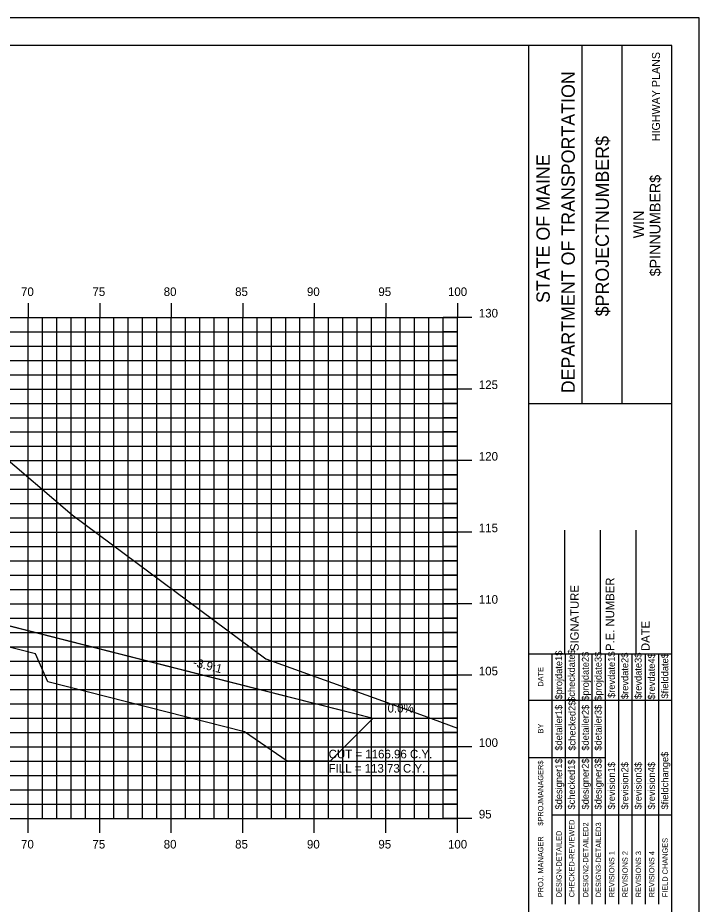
# Model space of a CAD drawing. Extents: x 850598 to 870284, y 366541 to 366651.
# Drawn here: x 855598.8 to 855646.4, y 366589.2 to 366651.2 of the extents above; entities that cross this region are included whole.
import ezdxf

# ---------------------------------------------------------------- set-up
doc = ezdxf.new("R2010")
doc.units = 0
for name, color, linetype in [('ANNOTATION', 7, 'Continuous'), ('BORDER', 7, 'Continuous'), ('D_Drainage_RipRap', 7, 'Continuous'), ('D_Roadway_Centerline', 7, 'Continuous'), ('D_Roadway_SlopeLines', 7, 'Continuous'), ('D_Text_Standard', 7, 'Continuous'), ('H_V ANNOTATION', 7, 'Continuous'), ('HIGHWAY_TITLE', 7, 'Continuous'), ('MAJOR', 7, 'Continuous'), ('MINOR', 7, 'Continuous'), ('PLOT BOUNDARY', 7, 'Continuous'), ('S_Roadway_Centerline', 7, 'Continuous')]:
    doc.layers.add(name, color=color, linetype=linetype)

msp = doc.modelspace()

# ---------------------------------------------------------------- linework, layer by layer
at = {"layer": 'BORDER'}
for p, q in [((855644.541, 366649.225), (855484.541, 366649.225)), ((855634.541, 366544.225), (855634.541, 366649.225)), ((855638.27, 366624.222), (855638.27, 366649.222)), ((855641.065, 366624.222), (855641.065, 366649.222)), ((855644.541, 366544.225), (855644.541, 366649.225)), ((855634.542, 366624.219), (855644.541, 366624.219)), ((855637.041, 366606.728), (855637.041, 366615.376)), ((855639.541, 366606.728), (855639.541, 366615.376)), ((855642.041, 366606.728), (855642.041, 366615.376)), ((855634.541, 366606.728), (855644.541, 366606.728))]:
    msp.add_line(p, q, dxfattribs=at)
for points in [[(855636.156, 366603.478), (855636.156, 366606.728)], [(855637.089, 366589.231), (855637.089, 366606.728)], [(855638.02, 366606.728), (855638.02, 366589.231)], [(855638.952, 366589.231), (855638.952, 366606.728)], [(855639.884, 366589.231), (855639.884, 366606.728)], [(855640.815, 366589.231), (855640.815, 366606.728)], [(855641.747, 366589.231), (855641.747, 366606.728)], [(855642.679, 366589.231), (855642.679, 366606.728)], [(855643.61, 366589.231), (855643.61, 366606.728)], [(855636.157, 366589.231), (855636.157, 366606.022)], [(855634.541, 366603.478), (855644.541, 366603.478)], [(855634.541, 366599.478), (855636.157, 366599.478)], [(855636.156, 366599.478), (855639.883, 366599.478)], [(855636.156, 366595.478), (855644.541, 366595.478)]]:
    msp.add_lwpolyline(points, dxfattribs=at)
at = {"layer": 'D_Drainage_RipRap'}
msp.add_lwpolyline([(855600.053, 366608.225), (855613.794, 366604.732), (855623.656, 366602.225), (855620.656, 366599.225), (855617.656, 366599.225), (855614.656, 366601.282), (855600.915, 366604.775), (855600.053, 366606.725), (855552.541, 366618.803), (855552.541, 366620.303)], close=True, dxfattribs=at)
at = {"layer": 'D_Roadway_Centerline'}
msp.add_lwpolyline([(855501.071, 366617.934), (855504.541, 366619.09), (855508.343, 366620.357), (855514.541, 366622.423), (855518.541, 366622.663), (855529.541, 366622.993), (855540.541, 366622.663), (855544.541, 366622.423), (855546.541, 366622.303), (855552.541, 366620.303), (855600.053, 366608.225), (855613.794, 366604.732), (855623.656, 366602.225), (855627.656, 366602.225)], dxfattribs=at)
at = {"layer": 'D_Roadway_SlopeLines'}
msp.add_lwpolyline([(855552.541, 366620.303), (855623.656, 366602.225), (855623.656, 366602.225)], dxfattribs=at)
at = {"layer": 'MAJOR'}
for p, q in [((855599.541, 366631.227), (855599.541, 366630.225)), ((855599.541, 366631.227), (855599.541, 366630.225)), ((855604.541, 366631.227), (855604.541, 366630.225)), ((855604.541, 366631.227), (855604.541, 366630.225)), ((855609.541, 366631.227), (855609.541, 366630.225)), ((855609.541, 366631.227), (855609.541, 366630.225)), ((855614.541, 366631.227), (855614.541, 366630.225)), ((855614.541, 366631.227), (855614.541, 366630.225)), ((855619.541, 366631.227), (855619.541, 366630.225)), ((855619.541, 366631.227), (855619.541, 366630.225)), ((855624.541, 366631.227), (855624.541, 366630.225)), ((855624.541, 366631.227), (855624.541, 366630.225)), ((855629.541, 366631.227), (855629.541, 366630.225)), ((855629.541, 366631.227), (855629.541, 366630.225)), ((855489.541, 366630.225), (855629.541, 366630.225)), ((855489.541, 366630.225), (855629.541, 366630.225)), ((855489.541, 366630.225), (855629.541, 366630.225)), ((855489.541, 366630.225), (855629.541, 366630.225)), ((855599.541, 366595.225), (855599.541, 366630.225)), ((855599.541, 366595.225), (855599.541, 366630.225)), ((855604.541, 366595.225), (855604.541, 366630.225)), ((855604.541, 366595.225), (855604.541, 366630.225)), ((855609.541, 366595.225), (855609.541, 366630.225)), ((855609.541, 366595.225), (855609.541, 366630.225)), ((855614.541, 366595.225), (855614.541, 366630.225)), ((855614.541, 366595.225), (855614.541, 366630.225)), ((855619.541, 366595.225), (855619.541, 366630.225)), ((855619.541, 366595.225), (855619.541, 366630.225)), ((855624.541, 366595.225), (855624.541, 366630.225)), ((855624.541, 366595.225), (855624.541, 366630.225)), ((855630.543, 366630.225), (855628.539, 366630.225)), ((855630.543, 366630.225), (855628.539, 366630.225)), ((855629.541, 366595.225), (855629.541, 366630.225)), ((855629.541, 366595.225), (855629.541, 366630.225)), ((855629.541, 366595.225), (855629.541, 366630.225)), ((855629.541, 366595.225), (855629.541, 366630.225)), ((855489.541, 366625.225), (855629.541, 366625.225)), ((855489.541, 366625.225), (855629.541, 366625.225)), ((855630.543, 366625.225), (855628.539, 366625.225)), ((855630.543, 366625.225), (855628.539, 366625.225)), ((855489.541, 366620.225), (855629.541, 366620.225)), ((855489.541, 366620.225), (855629.541, 366620.225)), ((855630.543, 366620.225), (855628.539, 366620.225)), ((855630.543, 366620.225), (855628.539, 366620.225)), ((855489.541, 366615.225), (855629.541, 366615.225)), ((855489.541, 366615.225), (855629.541, 366615.225)), ((855630.543, 366615.225), (855628.539, 366615.225)), ((855630.543, 366615.225), (855628.539, 366615.225)), ((855489.541, 366610.225), (855629.541, 366610.225)), ((855489.541, 366610.225), (855629.541, 366610.225)), ((855630.543, 366610.225), (855628.539, 366610.225)), ((855630.543, 366610.225), (855628.539, 366610.225)), ((855489.541, 366605.225), (855629.541, 366605.225)), ((855489.541, 366605.225), (855629.541, 366605.225)), ((855630.543, 366605.225), (855628.539, 366605.225)), ((855630.543, 366605.225), (855628.539, 366605.225)), ((855489.541, 366600.225), (855629.541, 366600.225)), ((855489.541, 366600.225), (855629.541, 366600.225)), ((855630.543, 366600.225), (855628.539, 366600.225)), ((855630.543, 366600.225), (855628.539, 366600.225)), ((855489.541, 366595.225), (855629.541, 366595.225)), ((855489.541, 366595.225), (855629.541, 366595.225)), ((855489.541, 366595.225), (855629.541, 366595.225)), ((855489.541, 366595.225), (855629.541, 366595.225)), ((855599.541, 366594.223), (855599.541, 366595.225)), ((855599.541, 366594.223), (855599.541, 366595.225)), ((855604.541, 366594.223), (855604.541, 366595.225)), ((855604.541, 366594.223), (855604.541, 366595.225)), ((855609.541, 366594.223), (855609.541, 366595.225)), ((855609.541, 366594.223), (855609.541, 366595.225)), ((855614.541, 366594.223), (855614.541, 366595.225)), ((855614.541, 366594.223), (855614.541, 366595.225)), ((855619.541, 366594.223), (855619.541, 366595.225)), ((855619.541, 366594.223), (855619.541, 366595.225)), ((855624.541, 366594.223), (855624.541, 366595.225)), ((855624.541, 366594.223), (855624.541, 366595.225)), ((855630.543, 366595.225), (855628.539, 366595.225)), ((855630.543, 366595.225), (855628.539, 366595.225)), ((855629.541, 366594.223), (855629.541, 366595.225)), ((855629.541, 366594.223), (855629.541, 366595.225))]:
    msp.add_line(p, q, dxfattribs=at)
at = {"layer": 'MINOR'}
for p, q in [((855600.541, 366595.225), (855600.541, 366630.225)), ((855600.541, 366595.225), (855600.541, 366630.225)), ((855601.541, 366595.225), (855601.541, 366630.225)), ((855601.541, 366595.225), (855601.541, 366630.225)), ((855602.541, 366595.225), (855602.541, 366630.225)), ((855602.541, 366595.225), (855602.541, 366630.225)), ((855603.541, 366595.225), (855603.541, 366630.225)), ((855603.541, 366595.225), (855603.541, 366630.225)), ((855605.541, 366595.225), (855605.541, 366630.225)), ((855605.541, 366595.225), (855605.541, 366630.225)), ((855606.541, 366595.225), (855606.541, 366630.225)), ((855606.541, 366595.225), (855606.541, 366630.225)), ((855607.541, 366595.225), (855607.541, 366630.225)), ((855607.541, 366595.225), (855607.541, 366630.225)), ((855608.541, 366595.225), (855608.541, 366630.225)), ((855608.541, 366595.225), (855608.541, 366630.225)), ((855610.541, 366595.225), (855610.541, 366630.225)), ((855610.541, 366595.225), (855610.541, 366630.225)), ((855611.541, 366595.225), (855611.541, 366630.225)), ((855611.541, 366595.225), (855611.541, 366630.225)), ((855612.541, 366595.225), (855612.541, 366630.225)), ((855612.541, 366595.225), (855612.541, 366630.225)), ((855613.541, 366595.225), (855613.541, 366630.225)), ((855613.541, 366595.225), (855613.541, 366630.225)), ((855615.541, 366595.225), (855615.541, 366630.225)), ((855615.541, 366595.225), (855615.541, 366630.225)), ((855616.541, 366595.225), (855616.541, 366630.225)), ((855616.541, 366595.225), (855616.541, 366630.225)), ((855617.541, 366595.225), (855617.541, 366630.225)), ((855617.541, 366595.225), (855617.541, 366630.225)), ((855618.541, 366595.225), (855618.541, 366630.225)), ((855618.541, 366595.225), (855618.541, 366630.225)), ((855620.541, 366595.225), (855620.541, 366630.225)), ((855620.541, 366595.225), (855620.541, 366630.225)), ((855621.541, 366595.225), (855621.541, 366630.225)), ((855621.541, 366595.225), (855621.541, 366630.225)), ((855622.541, 366595.225), (855622.541, 366630.225)), ((855622.541, 366595.225), (855622.541, 366630.225)), ((855623.541, 366595.225), (855623.541, 366630.225)), ((855623.541, 366595.225), (855623.541, 366630.225)), ((855625.541, 366595.225), (855625.541, 366630.225)), ((855625.541, 366595.225), (855625.541, 366630.225)), ((855626.541, 366595.225), (855626.541, 366630.225)), ((855626.541, 366595.225), (855626.541, 366630.225)), ((855627.541, 366595.225), (855627.541, 366630.225)), ((855627.541, 366595.225), (855627.541, 366630.225)), ((855628.541, 366595.225), (855628.541, 366630.225)), ((855628.541, 366595.225), (855628.541, 366630.225)), ((855489.541, 366629.225), (855629.541, 366629.225)), ((855489.541, 366629.225), (855629.541, 366629.225)), ((855629.541, 366629.225), (855628.539, 366629.225)), ((855629.541, 366629.225), (855628.539, 366629.225)), ((855489.541, 366628.225), (855629.541, 366628.225)), ((855489.541, 366628.225), (855629.541, 366628.225)), ((855629.541, 366628.225), (855628.539, 366628.225)), ((855629.541, 366628.225), (855628.539, 366628.225)), ((855489.541, 366627.225), (855629.541, 366627.225)), ((855489.541, 366627.225), (855629.541, 366627.225)), ((855629.541, 366627.225), (855628.539, 366627.225)), ((855629.541, 366627.225), (855628.539, 366627.225)), ((855489.541, 366626.225), (855629.541, 366626.225)), ((855489.541, 366626.225), (855629.541, 366626.225)), ((855629.541, 366626.225), (855628.539, 366626.225)), ((855629.541, 366626.225), (855628.539, 366626.225)), ((855489.541, 366624.225), (855629.541, 366624.225)), ((855489.541, 366624.225), (855629.541, 366624.225)), ((855629.541, 366624.225), (855628.539, 366624.225)), ((855629.541, 366624.225), (855628.539, 366624.225)), ((855489.541, 366623.225), (855629.541, 366623.225)), ((855489.541, 366623.225), (855629.541, 366623.225)), ((855629.541, 366623.225), (855628.539, 366623.225)), ((855629.541, 366623.225), (855628.539, 366623.225)), ((855489.541, 366622.225), (855629.541, 366622.225)), ((855489.541, 366622.225), (855629.541, 366622.225)), ((855629.541, 366622.225), (855628.539, 366622.225)), ((855629.541, 366622.225), (855628.539, 366622.225)), ((855489.541, 366621.225), (855629.541, 366621.225)), ((855489.541, 366621.225), (855629.541, 366621.225)), ((855629.541, 366621.225), (855628.539, 366621.225)), ((855629.541, 366621.225), (855628.539, 366621.225)), ((855489.541, 366619.225), (855629.541, 366619.225)), ((855489.541, 366619.225), (855629.541, 366619.225)), ((855629.541, 366619.225), (855628.539, 366619.225)), ((855629.541, 366619.225), (855628.539, 366619.225)), ((855489.541, 366618.225), (855629.541, 366618.225)), ((855489.541, 366618.225), (855629.541, 366618.225)), ((855629.541, 366618.225), (855628.539, 366618.225)), ((855629.541, 366618.225), (855628.539, 366618.225)), ((855489.541, 366617.225), (855629.541, 366617.225)), ((855489.541, 366617.225), (855629.541, 366617.225)), ((855629.541, 366617.225), (855628.539, 366617.225)), ((855629.541, 366617.225), (855628.539, 366617.225)), ((855489.541, 366616.225), (855629.541, 366616.225)), ((855489.541, 366616.225), (855629.541, 366616.225)), ((855629.541, 366616.225), (855628.539, 366616.225)), ((855629.541, 366616.225), (855628.539, 366616.225)), ((855489.541, 366614.225), (855629.541, 366614.225)), ((855489.541, 366614.225), (855629.541, 366614.225)), ((855629.541, 366614.225), (855628.539, 366614.225)), ((855629.541, 366614.225), (855628.539, 366614.225)), ((855489.541, 366613.225), (855629.541, 366613.225)), ((855489.541, 366613.225), (855629.541, 366613.225)), ((855629.541, 366613.225), (855628.539, 366613.225)), ((855629.541, 366613.225), (855628.539, 366613.225)), ((855489.541, 366612.225), (855629.541, 366612.225)), ((855489.541, 366612.225), (855629.541, 366612.225)), ((855629.541, 366612.225), (855628.539, 366612.225)), ((855629.541, 366612.225), (855628.539, 366612.225)), ((855489.541, 366611.225), (855629.541, 366611.225)), ((855489.541, 366611.225), (855629.541, 366611.225)), ((855629.541, 366611.225), (855628.539, 366611.225)), ((855629.541, 366611.225), (855628.539, 366611.225)), ((855489.541, 366609.225), (855629.541, 366609.225)), ((855489.541, 366609.225), (855629.541, 366609.225)), ((855629.541, 366609.225), (855628.539, 366609.225)), ((855629.541, 366609.225), (855628.539, 366609.225)), ((855489.541, 366608.225), (855629.541, 366608.225)), ((855489.541, 366608.225), (855629.541, 366608.225)), ((855629.541, 366608.225), (855628.539, 366608.225)), ((855629.541, 366608.225), (855628.539, 366608.225)), ((855489.541, 366607.225), (855629.541, 366607.225)), ((855489.541, 366607.225), (855629.541, 366607.225)), ((855629.541, 366607.225), (855628.539, 366607.225)), ((855629.541, 366607.225), (855628.539, 366607.225)), ((855489.541, 366606.225), (855629.541, 366606.225)), ((855489.541, 366606.225), (855629.541, 366606.225)), ((855629.541, 366606.225), (855628.539, 366606.225)), ((855629.541, 366606.225), (855628.539, 366606.225)), ((855489.541, 366604.225), (855629.541, 366604.225)), ((855489.541, 366604.225), (855629.541, 366604.225)), ((855629.541, 366604.225), (855628.539, 366604.225)), ((855629.541, 366604.225), (855628.539, 366604.225)), ((855489.541, 366603.225), (855629.541, 366603.225)), ((855489.541, 366603.225), (855629.541, 366603.225)), ((855629.541, 366603.225), (855628.539, 366603.225)), ((855629.541, 366603.225), (855628.539, 366603.225)), ((855489.541, 366602.225), (855629.541, 366602.225)), ((855489.541, 366602.225), (855629.541, 366602.225)), ((855629.541, 366602.225), (855628.539, 366602.225)), ((855629.541, 366602.225), (855628.539, 366602.225)), ((855489.541, 366601.225), (855629.541, 366601.225)), ((855489.541, 366601.225), (855629.541, 366601.225)), ((855629.541, 366601.225), (855628.539, 366601.225)), ((855629.541, 366601.225), (855628.539, 366601.225)), ((855489.541, 366599.225), (855629.541, 366599.225)), ((855489.541, 366599.225), (855629.541, 366599.225)), ((855629.541, 366599.225), (855628.539, 366599.225)), ((855629.541, 366599.225), (855628.539, 366599.225)), ((855489.541, 366598.225), (855629.541, 366598.225)), ((855489.541, 366598.225), (855629.541, 366598.225)), ((855629.541, 366598.225), (855628.539, 366598.225)), ((855629.541, 366598.225), (855628.539, 366598.225)), ((855489.541, 366597.225), (855629.541, 366597.225)), ((855489.541, 366597.225), (855629.541, 366597.225)), ((855629.541, 366597.225), (855628.539, 366597.225)), ((855629.541, 366597.225), (855628.539, 366597.225)), ((855489.541, 366596.225), (855629.541, 366596.225)), ((855489.541, 366596.225), (855629.541, 366596.225)), ((855629.541, 366596.225), (855628.539, 366596.225)), ((855629.541, 366596.225), (855628.539, 366596.225))]:
    msp.add_line(p, q, dxfattribs=at)
at = {"layer": 'PLOT BOUNDARY'}
msp.add_lwpolyline([(855476.448, 366541.166), (855646.448, 366541.166), (855646.448, 366651.166), (855476.448, 366651.166)], close=True, dxfattribs=at)
at = {"layer": 'S_Roadway_Centerline'}
msp.add_lwpolyline([(855489.541, 366617.565), (855503.163, 366618), (855524.38, 366619.151), (855542.666, 366620.054), (855542.801, 366620.035), (855544.285, 366619.713), (855547.938, 366619.45), (855551.58, 366620.347), (855554.521, 366620.979), (855556.862, 366621.3), (855558.217, 366621.481), (855563.309, 366621.698), (855573.296, 366622.165), (855578.729, 366621.939), (855590.458, 366621.434), (855590.871, 366621.405), (855591.048, 366621.38), (855591.353, 366621.331), (855591.965, 366621.371), (855597.317, 366620.96), (855602.628, 366616.428), (855616.165, 366606.375), (855627.228, 366602.383), (855629.541, 366601.531)], dxfattribs=at)

# ---------------------------------------------------------------- texts
at = {"layer": 'ANNOTATION'}
msp.add_text('-3.9:1', height=0.6, rotation=345.73712, dxfattribs=at).set_placement((855611.026, 366605.868))
msp.add_text('0.0%', height=0.6, dxfattribs=at).set_placement((855624.661, 366602.625))
at = {"layer": 'BORDER'}
for s, height, p in [('DEPARTMENT OF TRANSPORTATION', 0.93176, (855637.748, 366624.931)), ('$PROJECTNUMBER$', 0.93176, (855640.133, 366630.304)), ('STATE OF MAINE', 0.93176, (855635.996, 366631.237)), ('$PINNUMBER$', 0.74527, (855643.737, 366633.1)), ('WIN', 0.7453, (855642.578, 366635.755)), ('P.E. NUMBER', 0.59055, (855640.502, 366606.92)), ('SIGNATURE', 0.5906, (855638.022, 366606.92)), ('DATE', 0.5906, (855642.982, 366606.92)), ('$projdate1$', 0.48455, (855636.864, 366603.529)), ('$checkdate$', 0.48455, (855637.758, 366603.371)), ('$projdate2$', 0.48455, (855638.727, 366603.45)), ('$projdate3$', 0.48455, (855639.622, 366603.45)), ('$revdate1$', 0.4845, (855640.554, 366603.647)), ('$revdate2$', 0.4845, (855641.485, 366603.568)), ('$revdate3$', 0.4845, (855642.417, 366603.568)), ('$revdate4$', 0.4845, (855643.349, 366603.529)), ('$fielddate$', 0.48455, (855644.28, 366603.607)), ('DATE', 0.3714, (855635.545, 366604.434)), ('$checked2$', 0.4845, (855637.796, 366599.963)), ('$detailer1$', 0.48455, (855636.864, 366599.963)), ('$detailer2$', 0.48455, (855638.727, 366599.963)), ('$detailer3$', 0.48455, (855639.622, 366599.963)), ('BY', 0.3714, (855635.545, 366601.163)), ('$fieldchange$', 0.48455, (855644.28, 366595.851)), ('$PROJMANAGER$', 0.37275, (855635.545, 366594.723)), ('$designer1$', 0.48455, (855636.864, 366595.851)), ('$checked1$', 0.4845, (855637.758, 366595.851)), ('$designer2$', 0.48455, (855638.727, 366595.851)), ('$designer3$', 0.48455, (855639.622, 366595.851)), ('$revision1$', 0.48455, (855640.554, 366595.851)), ('$revision2$', 0.48455, (855641.485, 366595.851)), ('$revision3$', 0.48455, (855642.417, 366595.851)), ('$revision4$', 0.48455, (855643.349, 366595.851)), ('CHECKED-REVIEWED', 0.37275, (855637.722, 366589.716)), ('DESIGN-DETAILED', 0.37275, (855636.828, 366589.716)), ('DESIGN2-DETAILED2', 0.37275, (855638.691, 366589.716)), ('DESIGN3-DETAILED3', 0.37275, (855639.585, 366589.716)), ('PROJ. MANAGER', 0.37275, (855635.545, 366589.716)), ('FIELD CHANGES', 0.37275, (855644.244, 366589.716)), ('REVISIONS 1', 0.37275, (855640.517, 366589.716)), ('REVISIONS 2', 0.37275, (855641.449, 366589.716)), ('REVISIONS 3', 0.37275, (855642.381, 366589.716)), ('REVISIONS 4', 0.37275, (855643.312, 366589.716))]:
    msp.add_text(s, height=height, rotation=90, dxfattribs=at).set_placement(p)
at = {"layer": 'D_Text_Standard'}
for s, p in [('CUT = 1166.96 C.Y.', (855620.541, 366599.425)), ('FILL = 113.73 C.Y.', (855620.541, 366598.429))]:
    msp.add_text(s, height=0.6, dxfattribs=at).set_placement(p)
at = {"layer": 'H_V ANNOTATION'}
for s, p in [('70', (855599.043, 366631.725)), ('75', (855604.035, 366631.725)), ('80', (855609.016, 366631.725)), ('85', (855614.008, 366631.725)), ('90', (855619.027, 366631.725)), ('95', (855624.019, 366631.725)), ('100', (855628.883, 366631.725)), ('130', (855631.041, 366630.225)), ('125', (855631.041, 366625.225)), ('120', (855631.041, 366620.225)), ('115', (855631.041, 366615.225)), ('110', (855631.041, 366610.225)), ('105', (855631.041, 366605.225)), ('100', (855631.041, 366600.225)), ('95', (855631.041, 366595.225)), ('70', (855599.043, 366593.125)), ('75', (855604.035, 366593.125)), ('80', (855609.016, 366593.125)), ('85', (855614.008, 366593.125)), ('90', (855619.027, 366593.125)), ('95', (855624.019, 366593.125)), ('100', (855628.883, 366593.125))]:
    msp.add_text(s, height=0.6, dxfattribs=at).set_placement(p)
at = {"layer": 'HIGHWAY_TITLE'}
msp.add_text('HIGHWAY PLANS', height=0.55901, rotation=90, dxfattribs=at).set_placement((855643.699, 366642.541))

doc.saveas('drawing.dxf')
